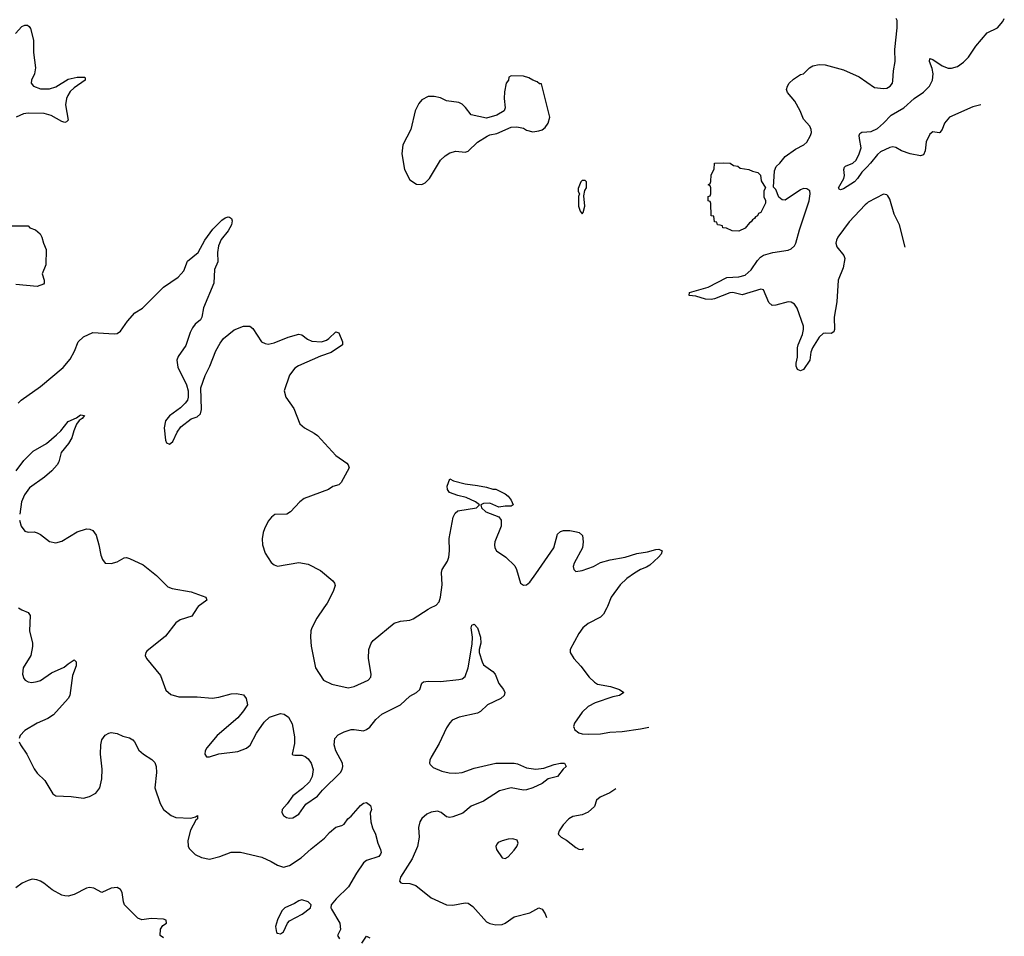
# Model space of a CAD drawing. Header units: inches. Extents: x 2134017 to 2292458, y 756222 to 916513.
# Tile 313 of 387: x 2254496 to 2260894, y 827865 to 833823. Entities that reach past the tile are written whole.
import ezdxf

# ---------------------------------------------------------------- set-up
doc = ezdxf.new("R2010")
doc.units = ezdxf.units.IN
doc.header["$MEASUREMENT"] = 0
for name, color, linetype in [('C2852', 7, 'Continuous'), ('C2853', 7, 'Continuous'), ('C2863', 7, 'Continuous')]:
    doc.layers.add(name, color=color, linetype=linetype)

msp = doc.modelspace()

# ---------------------------------------------------------------- linework, layer by layer
at = {"layer": 'C2852', "color": 5}
for points, elevation in [([(2254488.6, 830000), (2254510, 829987.3), (2254550.7, 829970.7), (2254562.8, 829950), (2254560.4, 829850), (2254579.3, 829770), (2254578, 829750), (2254567.7, 829690), (2254519.1, 829610), (2254514, 829570), (2254522, 829542), (2254531.3, 829530), (2254550, 829518.8), (2254574.8, 829514.8), (2254610, 829520.7), (2254630, 829527.3), (2254702.5, 829577.5), (2254785.1, 829614.9), (2254810, 829637.3), (2254850, 829662), (2254862, 829650), (2254863.6, 829623.6), (2254838.8, 829561.2), (2254821.6, 829430), (2254810.4, 829410), (2254715.3, 829304.7), (2254678.7, 829281.3), (2254610, 829251.1), (2254530, 829202.6), (2254498, 829170), (2254491.7, 829150)], 240), ([(2255648.3, 830000), (2255613.4, 829946.6), (2255538, 829922), (2255510, 829902.7), (2255443.4, 829816.6), (2255322, 829718), (2255314.8, 829710), (2255310.8, 829690), (2255318.8, 829670), (2255410, 829560.5), (2255444.6, 829464.6), (2255476.9, 829436.9), (2255530, 829422.3), (2255650, 829420.9), (2255746.2, 829413.8), (2255790, 829420.4), (2255870, 829442), (2255903.5, 829443.5), (2255950, 829434.8), (2255967.7, 829410), (2255975.5, 829370), (2255950.6, 829330), (2255913.9, 829286.1), (2255779.1, 829170), (2255711.3, 829090), (2255701, 829070), (2255698, 829050), (2255710, 829032), (2255730, 829031.3), (2255789.4, 829050.6), (2255912.5, 829067.5), (2255970, 829088.4), (2255993.1, 829106.9), (2256034.6, 829185.4), (2256083.5, 829256.5), (2256119.3, 829290), (2256190, 829313.1), (2256214.8, 829310), (2256243, 829290), (2256267.3, 829247.3), (2256282.4, 829162.4), (2256280.9, 829119.1), (2256266, 829050), (2256270, 829044.7), (2256282.8, 829042.8), (2256330, 829043.8), (2256350, 829034.9), (2256370, 829019.3), (2256390, 828990.6), (2256402, 828950), (2256396, 828904), (2256378, 828870), (2256334.4, 828825.6), (2256270, 828778), (2256234.3, 828725.7), (2256202, 828690), (2256198.8, 828670), (2256210.5, 828650.5), (2256230, 828637.3), (2256250, 828633.4), (2256270, 828634.9), (2256310, 828659.3), (2256355.1, 828724.9), (2256430, 828775.5), (2256463.7, 828816.3), (2256579.7, 828930), (2256590.9, 828950), (2256595, 828970), (2256593.1, 828990), (2256551.1, 829070), (2256538.5, 829110), (2256544.4, 829150), (2256565.5, 829174.5), (2256604.7, 829195.3), (2256650, 829208.9), (2256670, 829210.3), (2256730, 829201.7), (2256750, 829208.8), (2256770, 829224.9), (2256810, 829273.6), (2256850, 829309.2), (2256969.5, 829370), (2257030, 829426), (2257075.1, 829450), (2257095.1, 829470), (2257109.6, 829510.4), (2257120.5, 829519.5), (2257150, 829524.4), (2257230, 829520.7), (2257350, 829534.6), (2257370, 829539.5), (2257390, 829554.4), (2257410.4, 829609.6), (2257435, 829765), (2257437.2, 829810), (2257429.8, 829870.2), (2257433.2, 829886.8), (2257450, 829893.4), (2257470, 829870.6), (2257490.2, 829810.2), (2257491.3, 829771.3), (2257481.2, 829730), (2257481.6, 829710), (2257500.2, 829650), (2257510, 829628.9), (2257570, 829587.2), (2257585.6, 829570), (2257608.4, 829508.4), (2257640.3, 829470), (2257647.6, 829450), (2257644.9, 829430), (2257622, 829410), (2257536.5, 829370), (2257490, 829326.3), (2257470, 829314.7), (2257351.3, 829288.7), (2257305.8, 829270), (2257290, 829253.3), (2257270, 829220.5), (2257222.4, 829117.6), (2257168.7, 829030), (2257161.6, 829010), (2257159.1, 828990), (2257162.4, 828982.4), (2257182, 828962), (2257237.9, 828937.9), (2257287, 828927), (2257330, 828925.3), (2257370, 828930.1), (2257450, 828957.7), (2257590, 828990.2), (2257710, 828991.2), (2257730, 828987.2), (2257790, 828961.1), (2257850, 828951), (2257902.8, 828957.2), (2257970, 828982), (2258010, 828991.2), (2258036, 828990), (2258048, 828970), (2258027.3, 828952.7), (2257990, 828903.7), (2257930, 828888.7), (2257890, 828859.3), (2257830, 828829.7), (2257790, 828816.9), (2257770, 828815.6), (2257690, 828830.9), (2257614.4, 828810), (2257510, 828743.5), (2257429.5, 828710.5), (2257374.7, 828665.3), (2257310, 828642.4), (2257290, 828636.9), (2257270, 828643), (2257235.6, 828670), (2257210, 828678.2), (2257170, 828673.3), (2257141.6, 828658.4), (2257109.3, 828630.7), (2257096, 828610), (2257086.7, 828573.3), (2257091.2, 828510), (2257080.6, 828450), (2257046.2, 828370), (2256970.4, 828250), (2256964.7, 828224.7), (2256973, 828213), (2256982, 828210), (2257030, 828209), (2257070, 828195.3), (2257170, 828114.7), (2257270, 828070.5), (2257310, 828068.2), (2257390, 828083.7), (2257410, 828081.3), (2257439.7, 828059.7), (2257530, 827958.7), (2257550, 827948.9), (2257590, 827939.6), (2257630, 827941.7), (2257650, 827950.3), (2257710, 827991.3), (2257810, 828018), (2257870, 828050.6), (2257890, 828042), (2257910, 828010.8), (2257919.7, 827988.4)], 260), ([(2256472.7, 830000), (2256425.9, 829934.1), (2256394, 829870), (2256388.7, 829850), (2256385.7, 829810), (2256390.3, 829750.3), (2256418, 829610), (2256470.5, 829530.5), (2256524.9, 829504.9), (2256630, 829481.3), (2256670, 829488.4), (2256759.3, 829530), (2256777.6, 829550), (2256778.9, 829570), (2256762.7, 829670), (2256765.3, 829730), (2256779.7, 829770), (2256792.4, 829787.6), (2256930, 829900.3), (2256970, 829914.3), (2257030, 829919.5), (2257052.1, 829927.9), (2257150, 829992.7), (2257165.4, 830000)], 280), ([(2258311.2, 830000), (2258290, 829959.5), (2258270, 829940.5), (2258190, 829898.7), (2258155.5, 829870), (2258130, 829832.7), (2258074, 829730), (2258074, 829710), (2258097.3, 829670), (2258142, 829622), (2258197.1, 829550), (2258230, 829518), (2258250, 829504.9), (2258334, 829490), (2258394, 829470), (2258422, 829450), (2258394, 829430), (2258350, 829421.2), (2258236.4, 829383.6), (2258190, 829359.5), (2258150, 829322.7), (2258101, 829250), (2258094.8, 829230), (2258098, 829218), (2258101, 829210), (2258130, 829188), (2258150, 829181.6), (2258190, 829178.4), (2258270, 829181.3), (2258330, 829192.4), (2258410, 829196.4), (2258530, 829213), (2258585.1, 829225.2)], 280), ([(2254491.8, 829130), (2254501.1, 829110), (2254541.7, 829050), (2254590, 828953.4), (2254610, 828925.5), (2254658, 828878), (2254710, 828791), (2254730, 828778.8), (2254830, 828774.9), (2254910, 828763.1), (2254950, 828774.4), (2254990, 828796.4), (2255015.4, 828830), (2255029.7, 828889.7), (2255031.3, 828951.3), (2255020.7, 829050), (2255022.6, 829110), (2255030, 829142.8), (2255050, 829173.4), (2255074.2, 829185.8), (2255090, 829190.6), (2255130, 829184), (2255166.4, 829166.4), (2255210, 829154.4), (2255230, 829142), (2255242, 829130), (2255270, 829076), (2255301, 829050), (2255354.9, 829014.9), (2255374.3, 828994.3), (2255382, 828970), (2255383.7, 828930), (2255374.9, 828830), (2255408.8, 828728.8), (2255430, 828690.7), (2255480.7, 828650), (2255510, 828637.6), (2255607.2, 828632.8), (2255639, 828641), (2255651.3, 828651.3), (2255650.6, 828630), (2255640.5, 828619.5), (2255605.3, 828554.7), (2255588.1, 828488.1), (2255590.4, 828450.4), (2255596.4, 828436.4), (2255636.9, 828396.9), (2255676.7, 828376.7), (2255730, 828367.8), (2255796.2, 828383.8), (2255870, 828411.4), (2255930, 828412.4), (2256070, 828378.9), (2256130, 828352.3), (2256170, 828326.9), (2256210, 828314.7), (2256250, 828325.3), (2256325.3, 828374.7), (2256390, 828434), (2256477.1, 828502.9), (2256510, 828540.7), (2256550, 828574.8), (2256590, 828584.7), (2256604.7, 828595.3), (2256629, 828630), (2256650, 828646), (2256710, 828714.8), (2256729, 828730), (2256750, 828736), (2256774.8, 828714.8), (2256781, 828690), (2256773.4, 828666.6), (2256778.4, 828610), (2256788.7, 828570), (2256808.7, 828530), (2256822, 828470), (2256840.3, 828430), (2256843.7, 828410), (2256839.9, 828400.1), (2256830, 828385.1), (2256750, 828358.2), (2256730, 828342.9), (2256683.5, 828276.5), (2256632.4, 828187.6), (2256552.9, 828110), (2256520.4, 828070), (2256518.4, 828050), (2256522, 828042), (2256577.1, 827950), (2256580.5, 827910), (2256561, 827870), (2256574.8, 827850)], 240), ([(2258369.1, 828823.6), (2258330, 828796.9), (2258266.8, 828770), (2258244.9, 828750), (2258230, 828709.3), (2258190, 828672.3), (2258150, 828654.5), (2258090, 828644.2), (2258064.9, 828630), (2258028.4, 828590), (2258000.5, 828550), (2257994.8, 828530), (2258014.8, 828510), (2258050, 828490.4), (2258110, 828443.1), (2258130, 828431.8), (2258150, 828430.3), (2258160.3, 828435.5)], 280), ([(2255430, 827855.6), (2255409.5, 827870), (2255410, 827911.3), (2255424.8, 827935.2), (2255448.7, 827950), (2255448, 827970), (2255430, 827977.2), (2255350, 827981.5), (2255290, 827972.6), (2255263.8, 827983.8), (2255177, 828070), (2255169.7, 828089.7), (2255161.1, 828150), (2255149.8, 828169.8), (2255130, 828182), (2255090, 828177.4), (2255030, 828149.2), (2254978.3, 828178.3), (2254950, 828182.4), (2254930, 828177.4), (2254850, 828137.2), (2254810, 828127.1), (2254790, 828128.3), (2254770, 828133), (2254707.3, 828167.3), (2254651.5, 828211.5), (2254630, 828223.1), (2254607.2, 828232.8), (2254575.8, 828235.8), (2254550, 828228.6), (2254512.4, 828210), (2254470, 828181)], 240), ([(2256719.1, 827820.9), (2256750, 827866), (2256770, 827856)], 240)]:
    msp.add_lwpolyline(points, dxfattribs=dict(at, elevation=elevation))
for points, elevation in [([(2257699.6, 828499.6), (2257670, 828497.6), (2257630, 828487), (2257605.8, 828474.2), (2257596.7, 828463.3), (2257590.6, 828450), (2257593.4, 828430), (2257630, 828376), (2257650, 828370.8), (2257670, 828382), (2257710, 828424.4), (2257727.3, 828450), (2257735.1, 828470), (2257728.7, 828490)], 280), ([(2256330, 828102.7), (2256310, 828096.4), (2256281.4, 828078.6), (2256218.4, 828050), (2256198.7, 828030), (2256170, 827972.7), (2256158, 827930), (2256164.9, 827890), (2256170, 827884.9), (2256190, 827881.3), (2256210, 827894), (2256235.6, 827950), (2256250, 827966), (2256330.8, 828009.2), (2256384.5, 828050), (2256389.5, 828070), (2256369.5, 828090)], 240)]:
    msp.add_lwpolyline(points, close=True, dxfattribs=dict(at, elevation=elevation))
at = {"layer": 'C2853', "color": 5}
for points, elevation in [([(2254467.7, 833732.3), (2254510, 833778.8), (2254530, 833786.8), (2254546.4, 833786.4), (2254558, 833778), (2254565.2, 833765.2), (2254584.9, 833690), (2254586.3, 833610), (2254598.5, 833510), (2254591.8, 833470), (2254572, 833430), (2254570.4, 833410), (2254584.4, 833390), (2254630, 833373.1), (2254690, 833372.9), (2254730, 833386.7), (2254810, 833436.3), (2254870.2, 833450.2), (2254918, 833450), (2254921, 833441), (2254921.6, 833430), (2254850, 833380.9), (2254824.6, 833355.4), (2254808.4, 833330), (2254800.2, 833310), (2254794, 833270), (2254810.5, 833170), (2254800.7, 833159.3), (2254790, 833155.1), (2254770, 833161.1), (2254700.2, 833200.2), (2254653.8, 833213.8), (2254550, 833215.5), (2254519.3, 833210), (2254472.9, 833190)], 280), ([(2260000, 832627.9), (2259990, 832619.7), (2259885.3, 832510), (2259812, 832410), (2259803.6, 832390), (2259800.3, 832370), (2259805.7, 832345.7), (2259852.4, 832290), (2259858.7, 832270), (2259846, 832210), (2259813.6, 832130), (2259806, 831990), (2259789.1, 831890), (2259790.3, 831809.7), (2259786, 831794), (2259770, 831783.6), (2259730, 831786), (2259717.3, 831782.7), (2259690, 831759.5), (2259647.2, 831690), (2259637.7, 831662.3), (2259630.4, 831609.6), (2259590, 831549.2), (2259570, 831541.2), (2259549.3, 831550), (2259540.9, 831570), (2259542, 831590), (2259549.6, 831630), (2259549.7, 831690.3), (2259554, 831710), (2259583.3, 831776.7), (2259589.8, 831810), (2259588.7, 831830), (2259547.3, 831947.3), (2259530, 831974.7), (2259510, 831986.9), (2259490, 831988.5), (2259410, 831966.6), (2259386.3, 831966.3), (2259364, 831984), (2259330, 832066), (2259311.3, 832071.3), (2259190, 832034.7), (2259130, 832049.7), (2259110, 832048.4), (2259010, 832007.8), (2258990, 832004.7), (2258953.4, 832006.6), (2258890, 832025.6), (2258846, 832030), (2258848, 832050), (2258970, 832084.9), (2259090, 832147.8), (2259170, 832152.2), (2259210, 832162.4), (2259250, 832196.5), (2259290, 832258.4), (2259310, 832280.4), (2259330, 832292.4), (2259390, 832308.8), (2259490, 832324), (2259510, 832334), (2259530, 832353), (2259539.7, 832370), (2259562.5, 832457.5), (2259626, 832646), (2259632.8, 832690), (2259629.6, 832709.6), (2259610, 832722.9), (2259590, 832724.7), (2259570, 832716.9), (2259470, 832650.9), (2259450, 832652.6), (2259429.8, 832669.8), (2259410, 832718.4), (2259395.1, 832735.1), (2259400.4, 832839.6), (2259411.7, 832868.3), (2259435.1, 832890), (2259470, 832934.4), (2259538, 832982), (2259592, 833010), (2259610, 833026), (2259635.6, 833070), (2259640.7, 833090), (2259639.6, 833110), (2259629.6, 833130), (2259590, 833176), (2259567.8, 833230), (2259533.6, 833293.6), (2259485.2, 833350), (2259479.3, 833370), (2259485.2, 833390), (2259496, 833410), (2259523.9, 833436.1), (2259570, 833466.8), (2259590, 833471.3), (2259628.7, 833510), (2259650, 833522), (2259690, 833532.2), (2259730.3, 833530.3), (2259850, 833497), (2259950, 833452.4), (2260000, 833417.4)], 280), ([(2260000, 832864.2), (2259968.1, 832831.9), (2259939.6, 832790), (2259920.3, 832770), (2259850, 832722.8), (2259830, 832717.4), (2259821.4, 832721.4), (2259816.3, 832730), (2259851.1, 832790), (2259855, 832810), (2259851.6, 832850), (2259855.9, 832864.1), (2259861.2, 832870), (2259910.7, 832889.3), (2259930.6, 832909.4), (2259951.6, 832950), (2259963.1, 832990), (2259953, 833050), (2259951.6, 833070), (2259955.9, 833084.1), (2259967.3, 833092.7), (2260000, 833094.7)], 260), ([(2254485.2, 831330), (2254505.2, 831350), (2254630, 831438), (2254777.6, 831562.4), (2254822.7, 831617.3), (2254851.5, 831668.5), (2254876.3, 831730), (2254910, 831762.4), (2254970, 831790.4), (2255110, 831780.5), (2255130, 831783), (2255150, 831798), (2255196.3, 831863.7), (2255243.2, 831916.8), (2255293, 831947), (2255430, 832083.6), (2255524.7, 832150), (2255545.1, 832170), (2255561.3, 832190), (2255586.7, 832253.3), (2255654.5, 832310), (2255697.7, 832390), (2255750, 832460.5), (2255810, 832520.7), (2255830, 832534.8), (2255850, 832541), (2255858.8, 832538.8), (2255871, 832531), (2255876.3, 832516.3), (2255872.7, 832490), (2255850.4, 832450), (2255805.3, 832394.7), (2255787.5, 832352.5), (2255780.3, 832310), (2255784, 832250), (2255760.7, 832199.3), (2255756.3, 832110), (2255690.6, 831950.6), (2255678.7, 831890), (2255670, 831872.7), (2255636.5, 831843.5), (2255619.5, 831820.5), (2255603.8, 831790), (2255574.4, 831705.6), (2255525.5, 831634.5), (2255516.3, 831610), (2255523.9, 831563.9), (2255580.7, 831450), (2255591, 831410), (2255591, 831370), (2255586, 831350), (2255570.5, 831329.5), (2255539.9, 831300.1), (2255470, 831249), (2255443.4, 831216.6), (2255434, 831170), (2255442.8, 831090), (2255450, 831072), (2255470, 831064.7), (2255478, 831070), (2255490, 831082), (2255518, 831142), (2255543.3, 831176.7), (2255610, 831227.7), (2255650, 831240.7), (2255670, 831261), (2255677, 831290), (2255673.2, 831430), (2255700.9, 831510), (2255731.6, 831570), (2255769.7, 831670.3), (2255798.6, 831721.4), (2255820.9, 831750), (2255890, 831807.3), (2255950, 831830.7), (2255990.5, 831830.5), (2256010, 831816), (2256066.8, 831730), (2256090, 831718), (2256110, 831714.9), (2256150, 831722), (2256239.5, 831760.5), (2256310, 831778), (2256330, 831774.8), (2256365.5, 831745.5), (2256393.7, 831733.7), (2256458, 831730), (2256490, 831740.3), (2256505.1, 831750), (2256550, 831794), (2256570, 831786.8), (2256592.7, 831730), (2256593.4, 831710), (2256519.6, 831660.4), (2256450, 831635.3), (2256307.3, 831572.7), (2256282.8, 831557.2), (2256250, 831512.7), (2256214.9, 831410), (2256225.5, 831370), (2256276.2, 831296.2), (2256315.9, 831195.9), (2256346, 831170), (2256410, 831136.3), (2256430, 831120.7), (2256550.8, 830990), (2256621.1, 830941.1), (2256631.3, 830930), (2256636, 830910), (2256584.5, 830815.5), (2256570, 830799), (2256530, 830789), (2256502, 830770), (2256344.7, 830710), (2256316, 830690), (2256255.9, 830624.1), (2256232, 830610), (2256153.7, 830606.3), (2256131, 830590), (2256110, 830564), (2256085.5, 830514.5), (2256077.1, 830490), (2256072.3, 830447.7), (2256074, 830410), (2256090, 830356), (2256130, 830294.8), (2256150, 830278.8), (2256170, 830270.8), (2256310, 830294), (2256370, 830284), (2256450, 830244), (2256530, 830176.3), (2256540.9, 830160.9), (2256544.9, 830144.9), (2256532.8, 830107.2), (2256494, 830030), (2256472.7, 830000)], 280), ([(2254430, 832482), (2254550, 832482), (2254562, 832470), (2254597.5, 832457.5), (2254627.7, 832430), (2254640.5, 832410), (2254650.5, 832370), (2254668.2, 832330), (2254665.5, 832230), (2254642, 832170), (2254654.8, 832130), (2254654.8, 832110), (2254650, 832104), (2254610, 832089.3), (2254470, 832100.9)], 280), ([(2254471.9, 830890), (2254523.1, 830956.9), (2254582.3, 831017.7), (2254670, 831068.9), (2254735.9, 831124.1), (2254762.9, 831150), (2254810, 831210.4), (2254865.6, 831234.4), (2254890, 831254.4), (2254916, 831250), (2254901, 831230), (2254881.1, 831218.9), (2254865.2, 831194.8), (2254846.8, 831150), (2254835.2, 831104.8), (2254812.4, 831067.6), (2254765.5, 831010), (2254750.6, 830950), (2254739.1, 830930), (2254703.8, 830890), (2254657.6, 830850), (2254560.3, 830779.7), (2254525.9, 830734.1), (2254508.1, 830690), (2254495.5, 830610)], 260), ([(2257165.4, 830000), (2257202.4, 830017.6), (2257221.3, 830038.7), (2257231.3, 830068.7), (2257242, 830150), (2257237.4, 830230), (2257241.3, 830250), (2257275.6, 830304.4), (2257284, 830330), (2257289.7, 830370.3), (2257286.4, 830450), (2257312.2, 830590), (2257325, 830615), (2257342, 830630), (2257464, 830650), (2257484, 830670), (2257457.2, 830690), (2257397.3, 830717.3), (2257342.9, 830730), (2257289.2, 830750), (2257276.5, 830770), (2257274.2, 830790), (2257290, 830838.8), (2257314, 830826), (2257390, 830806), (2257470, 830796), (2257530, 830784.7), (2257570, 830771.3), (2257590, 830771), (2257650, 830741), (2257670, 830726), (2257690, 830701), (2257702, 830670), (2257690, 830661.6), (2257650, 830661.8), (2257610, 830653.7), (2257550, 830679.8), (2257510, 830678.9), (2257493.4, 830670), (2257495.8, 830650), (2257523.9, 830623.9), (2257610, 830591.7), (2257624.9, 830570), (2257624.6, 830530), (2257584, 830430), (2257580.9, 830410), (2257584.2, 830390), (2257594.9, 830370), (2257654.4, 830330), (2257712.9, 830272.9), (2257724.9, 830250), (2257750, 830161), (2257770, 830147.7), (2257790, 830150.5), (2257810, 830168.2), (2257850, 830221.3), (2257966, 830390), (2257990, 830479.3), (2258010, 830497.4), (2258030, 830503.1), (2258070, 830503.6), (2258114.9, 830494.9), (2258130.8, 830490), (2258152.4, 830470), (2258157.6, 830430), (2258152.2, 830390), (2258098, 830290), (2258093.4, 830270), (2258097.3, 830250), (2258110, 830237.3), (2258150, 830242), (2258224.5, 830270), (2258270, 830294.3), (2258332.3, 830312.3), (2258430, 830330.3), (2258507.1, 830352.9), (2258575.8, 830364.2), (2258630, 830380.3), (2258650, 830381.6), (2258670, 830370.8), (2258664.9, 830350), (2258648, 830330), (2258590, 830276.9), (2258570, 830263.6), (2258530, 830249.6), (2258490, 830225.1), (2258440.4, 830190), (2258397.6, 830150), (2258340.3, 830070), (2258316.5, 830010), (2258311.2, 830000)], 280), ([(2254494, 830570), (2254505.8, 830530), (2254530, 830499.5), (2254550, 830492.8), (2254590, 830493.2), (2254610, 830488.3), (2254630, 830477.8), (2254690, 830431.3), (2254730, 830423.5), (2254770, 830434), (2254870, 830494.7), (2254930, 830513.4), (2254951.8, 830511.8), (2254970, 830503), (2254991.6, 830471.6), (2255010.3, 830410), (2255022.2, 830342.2), (2255033.7, 830313.7), (2255050.5, 830290.5), (2255090, 830288.5), (2255130, 830298.7), (2255174.9, 830325.1), (2255190, 830327.8), (2255210, 830321.8), (2255298.7, 830278.7), (2255383.8, 830210), (2255457.6, 830137.6), (2255486.7, 830126.7), (2255610, 830103.8), (2255704.7, 830070), (2255711, 830050), (2255654.8, 830010), (2255648.3, 830000)], 260)]:
    msp.add_lwpolyline(points, dxfattribs=dict(at, elevation=elevation))
for points, elevation in [([(2257690, 833458), (2257674, 833450), (2257672, 833430), (2257658, 833410), (2257647.1, 833352.9), (2257644, 833310), (2257651.3, 833250), (2257644.7, 833230), (2257596.8, 833203.2), (2257530, 833182.7), (2257430, 833204), (2257392.7, 833252.7), (2257370, 833274.5), (2257350, 833285.1), (2257270, 833294.5), (2257230, 833315.1), (2257190, 833323.7), (2257150, 833322.7), (2257110, 833302.7), (2257090, 833279), (2257064.9, 833230), (2257037.1, 833110), (2256984.9, 833010), (2256979.1, 832950), (2256995.8, 832850), (2257030, 832782.8), (2257073.4, 832753.4), (2257110, 832752.7), (2257130, 832762.4), (2257158.7, 832790), (2257229.8, 832910.2), (2257261, 832939), (2257290, 832957.1), (2257330, 832968), (2257390, 832962), (2257410, 832967.3), (2257470, 833026), (2257534.2, 833065.8), (2257550, 833074), (2257596, 833084), (2257690, 833124.7), (2257725.4, 833125.4), (2257770, 833118), (2257790, 833104.7), (2257830, 833094.8), (2257870, 833100.7), (2257890, 833107.7), (2257910, 833122.8), (2257929.2, 833150), (2257941.2, 833190), (2257886, 833406), (2257874, 833406), (2257859, 833419), (2257830, 833429), (2257804.7, 833444.7), (2257770, 833455.3)], 320), ([(2259170, 832449.2), (2259126, 832450), (2259088.7, 832468.7), (2259066, 832470), (2259062, 832482), (2259048, 832488), (2259030, 832488.7), (2259026, 832506), (2259010, 832508), (2259006, 832546), (2258990, 832548), (2258988, 832628), (2258982, 832642), (2258970, 832646), (2258969, 832651), (2258970, 832674), (2258982, 832678), (2258986, 832690), (2258986, 832730), (2258982, 832742), (2258969.2, 832750), (2258982, 832758), (2258988, 832772), (2258990, 832814), (2259009.4, 832850.6), (2259010, 832890.7), (2259070, 832893.4), (2259112, 832890), (2259134.4, 832874.4), (2259162, 832870), (2259178, 832858), (2259234, 832850), (2259258, 832838), (2259292, 832830), (2259310, 832812), (2259314.8, 832774.8), (2259342, 832730), (2259332, 832710), (2259331.3, 832690), (2259332, 832670), (2259342, 832650), (2259342, 832630), (2259311, 832570), (2259296.9, 832563.1), (2259290, 832548.7), (2259278, 832542), (2259271.3, 832530), (2259256.9, 832523.1), (2259250, 832508.7), (2259238, 832502), (2259210, 832468)], 280), ([(2258170, 832778), (2258150, 832778), (2258142, 832770), (2258125.4, 832725.4), (2258125.4, 832705.4), (2258134, 832690), (2258126, 832674), (2258126, 832610), (2258138, 832578), (2258150, 832562), (2258158, 832570), (2258168, 832610), (2258162, 832678), (2258168.4, 832711.6), (2258178, 832730), (2258178, 832770)], 320)]:
    msp.add_lwpolyline(points, close=True, dxfattribs=dict(at, elevation=elevation))
at = {"layer": 'C2863', "color": 5}
for points, elevation in [([(2260000, 833417.4), (2260050, 833382.4), (2260110, 833374.6), (2260130, 833377.4), (2260153, 833390), (2260166.6, 833410), (2260170, 833424.7), (2260174, 833490), (2260185, 833550), (2260183.5, 833630), (2260198.7, 833770), (2260197.2, 833817.2), (2260191, 833831)], 280), ([(2260000, 833094.7), (2260030, 833096.5), (2260070, 833115.9), (2260110, 833149.2), (2260158.4, 833201.6), (2260241.1, 833250), (2260308.6, 833310), (2260370, 833351.1), (2260408.9, 833390), (2260427.6, 833430), (2260431.6, 833470), (2260424.5, 833504.5), (2260407.3, 833550), (2260409.5, 833570.5), (2260430, 833564), (2260490, 833523.1), (2260530, 833507.4), (2260550, 833507.4), (2260590, 833519.6), (2260630, 833547.8), (2260661.2, 833578.8), (2260710, 833651.7), (2260783.5, 833736.5), (2260850, 833770.3), (2260885.3, 833810), (2260894.2, 833830)], 260), ([(2260742, 833270.3), (2260690, 833256.7), (2260537.1, 833190), (2260505.7, 833150), (2260490, 833109), (2260474.8, 833090), (2260470, 833087.3), (2260430, 833094.3), (2260410, 833079.6), (2260385.8, 833030), (2260378.9, 832970), (2260370, 832945.2), (2260350, 832937.6), (2260282, 832950), (2260225.2, 832970), (2260190, 832992), (2260170, 832996.2), (2260150, 832992.8), (2260090, 832963.1), (2260070, 832946.8), (2260025.4, 832890), (2260000, 832864.2)], 260), ([(2260249.3, 832345.4), (2260213.5, 832490), (2260178.2, 832558.2), (2260150, 832656), (2260137.4, 832677.4), (2260130, 832685.1), (2260110, 832689.6), (2260010, 832636), (2260000, 832627.9)], 280)]:
    msp.add_lwpolyline(points, dxfattribs=dict(at, elevation=elevation))

doc.saveas('drawing.dxf')
